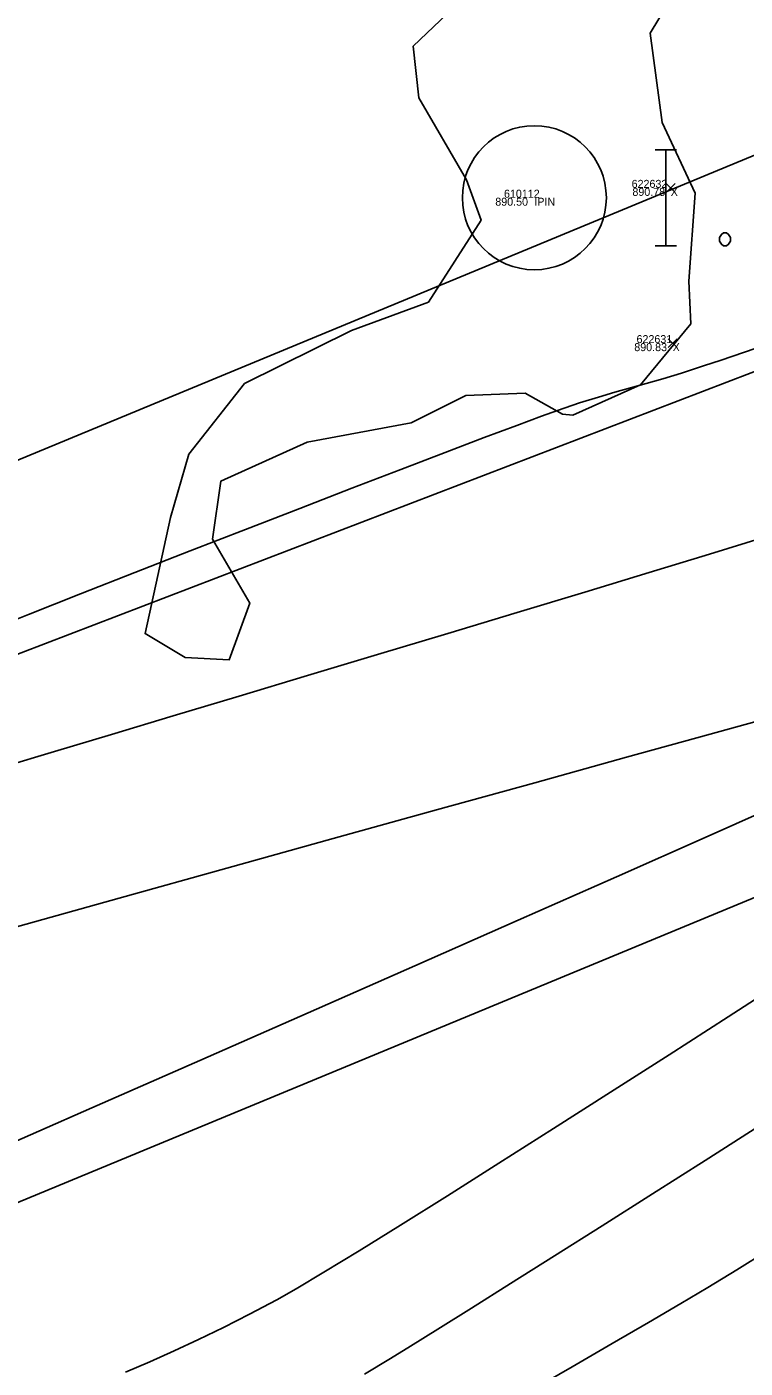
# Model space of a CAD drawing. Extents: x 1957117 to 1971063, y 701601 to 715861.
# Drawn here: x 1966696.2 to 1966727.6, y 709544.5 to 709603.2 of the extents above; entities that cross this region are included whole.
import ezdxf

# ---------------------------------------------------------------- set-up
doc = ezdxf.new("R2010")
doc.units = 0
for name, color, linetype in [('AP_X_Lights', 7, 'Continuous'), ('DT_X_Contour_Major', 7, 'Continuous'), ('DT_X_Contour_Minor', 7, 'Continuous'), ('GE_X_CL_20', 7, 'Continuous'), ('PV_P_Shoulder', 7, 'Continuous'), ('RS_Raster1', 7, 'Continuous'), ('RW_X_Esmt_RR', 7, 'Continuous'), ('RW_X_Fee_RW', 7, 'Continuous'), ('SC_Scratch1', 7, 'Continuous'), ('SC_Shading3', 7, 'Continuous'), ('SC_Shading5', 7, 'Continuous'), ('VG_X_Tree_Line_Rt', 7, 'Continuous')]:
    doc.layers.add(name, color=color, linetype=linetype)

msp = doc.modelspace()

# ---------------------------------------------------------------- linework, layer by layer
at = {"layer": 'AP_X_Lights'}
for p, q in [((1966724.161, 709595.931), (1966724.549, 709596.321)), ((1966724.161, 709596.321), (1966724.549, 709595.931)), ((1966724.246, 709589.139), (1966724.634, 709589.529)), ((1966724.246, 709589.529), (1966724.634, 709589.139))]:
    msp.add_line(p, q, dxfattribs=at)
at = {"layer": 'DT_X_Contour_Major'}
msp.add_lwpolyline([(1966718.189, 709543.489), (1966720.051, 709544.558), (1966721.797, 709545.567), (1966723.391, 709546.495), (1966724.797, 709547.322), (1966725.979, 709548.027), (1966727.243, 709548.796), (1966728.607, 709549.635)], dxfattribs=at)
msp.add_lwpolyline([(1966718.189, 709543.489), (1966720.051, 709544.558), (1966721.797, 709545.567), (1966723.391, 709546.495), (1966724.797, 709547.322), (1966725.979, 709548.027), (1966727.243, 709548.796), (1966728.607, 709549.635)], dxfattribs=at)
at = {"layer": 'DT_X_Contour_Minor'}
for points in [[(1966728.693, 709589.318), (1966727.537, 709588.924), (1966726.561, 709588.594), (1966725.796, 709588.338), (1966724.829, 709588.026), (1966724.005, 709587.776), (1966723.276, 709587.568), (1966722.596, 709587.379), (1966721.917, 709587.188), (1966721.19, 709586.975), (1966720.369, 709586.716), (1966719.406, 709586.392), (1966718.705, 709586.139), (1966717.62, 709585.736), (1966716.2, 709585.201), (1966714.493, 709584.552), (1966712.547, 709583.808), (1966710.409, 709582.987), (1966708.129, 709582.107), (1966705.754, 709581.187), (1966703.331, 709580.245), (1966700.91, 709579.299), (1966698.538, 709578.368), (1966696.263, 709577.47), (1966694.133, 709576.623)], [(1966728.693, 709589.318), (1966727.537, 709588.924), (1966726.561, 709588.594), (1966725.796, 709588.338), (1966724.829, 709588.026), (1966724.005, 709587.776), (1966723.276, 709587.568), (1966722.596, 709587.379), (1966721.917, 709587.188), (1966721.19, 709586.975), (1966720.369, 709586.716), (1966719.406, 709586.392), (1966718.705, 709586.139), (1966717.62, 709585.736), (1966716.2, 709585.201), (1966714.493, 709584.552), (1966712.547, 709583.808), (1966710.409, 709582.987), (1966708.129, 709582.107), (1966705.754, 709581.187), (1966703.331, 709580.245), (1966700.91, 709579.299), (1966698.538, 709578.368), (1966696.263, 709577.47), (1966694.133, 709576.623)], [(1966728.452, 709580.845), (1966726.054, 709580.107), (1966723.419, 709579.302), (1966720.598, 709578.445), (1966717.642, 709577.551), (1966714.601, 709576.634), (1966711.525, 709575.708), (1966708.466, 709574.789), (1966705.473, 709573.89), (1966702.596, 709573.026), (1966699.887, 709572.212), (1966697.396, 709571.463), (1966695.173, 709570.792)], [(1966728.452, 709580.845), (1966726.054, 709580.107), (1966723.419, 709579.302), (1966720.598, 709578.445), (1966717.642, 709577.551), (1966714.601, 709576.634), (1966711.525, 709575.708), (1966708.466, 709574.789), (1966705.473, 709573.89), (1966702.596, 709573.026), (1966699.887, 709572.212), (1966697.396, 709571.463), (1966695.173, 709570.792)], [(1966729.301, 709573.117), (1966726.081, 709572.227), (1966722.426, 709571.215), (1966718.41, 709570.104), (1966714.107, 709568.912), (1966709.593, 709567.659), (1966704.941, 709566.366), (1966700.227, 709565.053), (1966695.526, 709563.739)], [(1966729.301, 709573.117), (1966726.081, 709572.227), (1966722.426, 709571.215), (1966718.41, 709570.104), (1966714.107, 709568.912), (1966709.593, 709567.659), (1966704.941, 709566.366), (1966700.227, 709565.053), (1966695.526, 709563.739)], [(1966694.385, 709553.841), (1966699.028, 709555.874), (1966703.757, 709557.949), (1966708.494, 709560.033), (1966713.162, 709562.091), (1966717.686, 709564.088), (1966721.988, 709565.992), (1966725.992, 709567.766), (1966729.621, 709569.378)], [(1966694.385, 709553.841), (1966699.028, 709555.874), (1966703.757, 709557.949), (1966708.494, 709560.033), (1966713.162, 709562.091), (1966717.686, 709564.088), (1966721.988, 709565.992), (1966725.992, 709567.766), (1966729.621, 709569.378)], [(1966700.508, 709544.319), (1966701.573, 709544.772), (1966702.63, 709545.244), (1966703.695, 709545.743), (1966704.788, 709546.278), (1966705.926, 709546.857), (1966707.126, 709547.487), (1966707.974, 709547.966), (1966709.187, 709548.688), (1966710.723, 709549.627), (1966712.538, 709550.753), (1966714.589, 709552.038), (1966716.832, 709553.454), (1966719.224, 709554.972), (1966721.723, 709556.565), (1966724.284, 709558.203), (1966726.866, 709559.859), (1966729.423, 709561.504)], [(1966700.508, 709544.319), (1966701.573, 709544.772), (1966702.63, 709545.244), (1966703.695, 709545.743), (1966704.788, 709546.278), (1966705.926, 709546.857), (1966707.126, 709547.487), (1966707.974, 709547.966), (1966709.187, 709548.688), (1966710.723, 709549.627), (1966712.538, 709550.753), (1966714.589, 709552.038), (1966716.832, 709553.454), (1966719.224, 709554.972), (1966721.723, 709556.565), (1966724.284, 709558.203), (1966726.866, 709559.859), (1966729.423, 709561.504)], [(1966710.964, 709544.234), (1966712.092, 709544.918), (1966712.967, 709545.454), (1966714.161, 709546.194), (1966715.636, 709547.116), (1966717.352, 709548.194), (1966719.271, 709549.404), (1966721.356, 709550.721), (1966723.566, 709552.122), (1966725.865, 709553.58), (1966728.213, 709555.073)], [(1966710.964, 709544.234), (1966712.092, 709544.918), (1966712.967, 709545.454), (1966714.161, 709546.194), (1966715.636, 709547.116), (1966717.352, 709548.194), (1966719.271, 709549.404), (1966721.356, 709550.721), (1966723.566, 709552.122), (1966725.865, 709553.58), (1966728.213, 709555.073)]]:
    msp.add_lwpolyline(points, dxfattribs=at)
at = {"layer": 'GE_X_CL_20'}
msp.add_lwpolyline([(1966828.097, 709638.981), (1965844.448, 709231.801)], dxfattribs=at)
at = {"layer": 'RW_X_Esmt_RR'}
msp.add_line((1965855.922, 709204.082), (1966839.571, 709611.262), dxfattribs=at)
at = {"layer": 'RW_X_Fee_RW'}
msp.add_lwpolyline([(1963881.046, 707276.431), (1964172.578, 707701.964), (1964668.324, 708419.582), (1964735.207, 708501.875), (1964966.496, 708718.802), (1965107.468, 708816.338), (1965585.552, 709094.216), (1966091.861, 709326.705), (1966247.281, 709386.816), (1966633.174, 709551.737), (1966943.202, 709670.565), (1967172.032, 709812.662), (1967935.697, 710373.174), (1968346.714, 710683.963), (1968484.345, 710796.182), (1968743.632, 711067.038), (1968903.937, 711275.819), (1969041.222, 711501.316), (1969638.166, 712572.015), (1970019.077, 713196.718)], dxfattribs=at)
at = {"layer": 'SC_Shading3'}
for points in [[(1966723.678, 709597.796), (1966724.604, 709597.796)], [(1966724.141, 709593.596), (1966724.141, 709597.796)], [(1966726.658, 709594.158), (1966726.803, 709594.158), (1966726.89, 709594.092), (1966726.976, 709593.96), (1966726.976, 709593.794), (1966726.89, 709593.662), (1966726.803, 709593.596), (1966726.658, 709593.596), (1966726.571, 709593.662), (1966726.485, 709593.794), (1966726.485, 709593.96), (1966726.571, 709594.092), (1966726.658, 709594.158)], [(1966723.678, 709593.596), (1966724.604, 709593.596)]]:
    msp.add_lwpolyline(points, dxfattribs=at)
msp.add_circle((1966718.39, 709595.696), 3.15, dxfattribs=at)
at = {"layer": 'SC_Shading5'}
for points in [[(1963589.678, 706586.994), (1963626.625, 706689.548), (1963651.76, 706746.832), (1963668.09, 706778.596), (1963682.768, 706805.402), (1963734.424, 706911.594), (1963826.849, 707116.717), (1963877.258, 707215.645), (1963964.981, 707354.472), (1964070.526, 707509.355), (1964132.574, 707601.994), (1964163.9, 707642.169), (1964191.2, 707685.167), (1964278.98, 707807.131), (1964326.11, 707874.364), (1964396.427, 707968.962), (1964508.519, 708133.679), (1964655.588, 708336.552), (1964745.319, 708429.172), (1964840.327, 708522.317), (1964988.178, 708660.245), (1965089.796, 708739.041), (1965251.743, 708835.216), (1965415.807, 708922.048), (1965866.2, 709149.38), (1966173.543, 709294.131), (1966283.627, 709338.196), (1966534.003, 709419.214), (1966689.084, 709471.266), (1967008.468, 709641.817), (1967166.677, 709750.124), (1967422.113, 709931.083), (1967818.707, 710198.831), (1968187.021, 710459.852), (1968360.589, 710592.493), (1968496.543, 710707.847), (1968606.427, 710809.378), (1968733.391, 710937.091), (1968807.28, 711025.4), (1968843.008, 711077.094), (1968863.233, 711106.099), (1968909.747, 711171.311), (1968974.133, 711279.559), (1969130.932, 711546.915), (1969247.433, 711744.686), (1969402.714, 712016.424), (1969505.287, 712191.789), (1969666.311, 712460.805), (1969771.586, 712639.896), (1969880.058, 712820.917), (1969964.994, 712955.706), (1969990.005, 713000.084), (1970030.065, 713068.479)], [(1963609.915, 706579.703), (1963646.615, 706681.572), (1963671.193, 706737.585), (1963687.092, 706768.511), (1963701.884, 706795.526), (1963753.906, 706902.469), (1963846.249, 707107.41), (1963895.973, 707204.994), (1963982.966, 707342.667), (1964088.35, 707497.312), (1964150.015, 707589.379), (1964181.502, 707629.761), (1964209.024, 707673.109), (1964296.517, 707794.674), (1964343.552, 707861.772), (1964413.958, 707956.489), (1964526.123, 708121.313), (1964672.104, 708322.686), (1964760.576, 708414.006), (1964855.195, 708506.77), (1965002.134, 708643.847), (1965101.925, 708721.226), (1965262.272, 708816.451), (1965425.685, 708902.939), (1965875.63, 709130.044), (1966182.13, 709274.398), (1966290.944, 709317.954), (1966540.737, 709398.785), (1966697.632, 709451.445), (1967019.644, 709623.399), (1967178.971, 709732.471), (1967434.35, 709913.39), (1967830.945, 710181.14), (1968199.774, 710442.525), (1968374.086, 710575.735), (1968510.806, 710691.739), (1968621.36, 710793.889), (1968749.296, 710922.58), (1968824.413, 711012.355), (1968860.678, 711064.827), (1968880.812, 711093.701), (1968927.778, 711159.547), (1968992.655, 711268.62), (1969149.476, 711536.015), (1969266.039, 711733.891), (1969421.336, 712005.657), (1969523.8, 712180.835), (1969684.812, 712449.831), (1969790.084, 712628.917), (1969898.385, 712809.653), (1969983.474, 712944.685), (1970008.657, 712989.367), (1970048.626, 713057.607)]]:
    msp.add_spline(points, degree=3, dxfattribs=at)
at = {"layer": 'VG_X_Tree_Line_Rt'}
msp.add_lwpolyline([(1966725.227, 709605.822), (1966723.455, 709602.893), (1966723.988, 709598.982), (1966725.42, 709595.899), (1966725.149, 709592.047), (1966725.24, 709590.175), (1966723.03, 709587.503), (1966720.076, 709586.188), (1966719.623, 709586.223), (1966717.988, 709587.147), (1966715.386, 709587.049), (1966713.001, 709585.844), (1966708.445, 709585.005), (1966704.676, 709583.299), (1966704.315, 709580.762), (1966705.943, 709577.965), (1966705.034, 709575.477), (1966703.119, 709575.579), (1966701.363, 709576.629), (1966702.473, 709581.709), (1966703.27, 709584.472), (1966705.716, 709587.561), (1966710.394, 709589.881), (1966713.759, 709591.13), (1966716.059, 709594.716), (1966715.42, 709596.471), (1966713.332, 709600.062), (1966713.089, 709602.319), (1966715.464, 709604.593)], dxfattribs=at)

# ---------------------------------------------------------------- texts
at = {"layer": 'PV_P_Shoulder'}
for s, p in [('890.50', (1966716.681, 709595.346)), ('890.78', (1966722.68, 709595.776)), ('890.83', (1966722.762, 709588.984))]:
    msp.add_text(s, height=0.35, dxfattribs=at).set_placement(p)
at = {"layer": 'RS_Raster1'}
for s, p in [('622632', (1966722.646, 709596.126)), ('610112', (1966717.062, 709595.696)), ('622631', (1966722.86, 709589.334))]:
    msp.add_text(s, height=0.35, dxfattribs=at).set_placement(p)
at = {"layer": 'SC_Scratch1'}
for s, p in [('IPIN', (1966718.39, 709595.346)), ('X', (1966724.355, 709595.776)), ('X', (1966724.44, 709588.984))]:
    msp.add_text(s, height=0.35, dxfattribs=at).set_placement(p)

doc.saveas('drawing.dxf')
